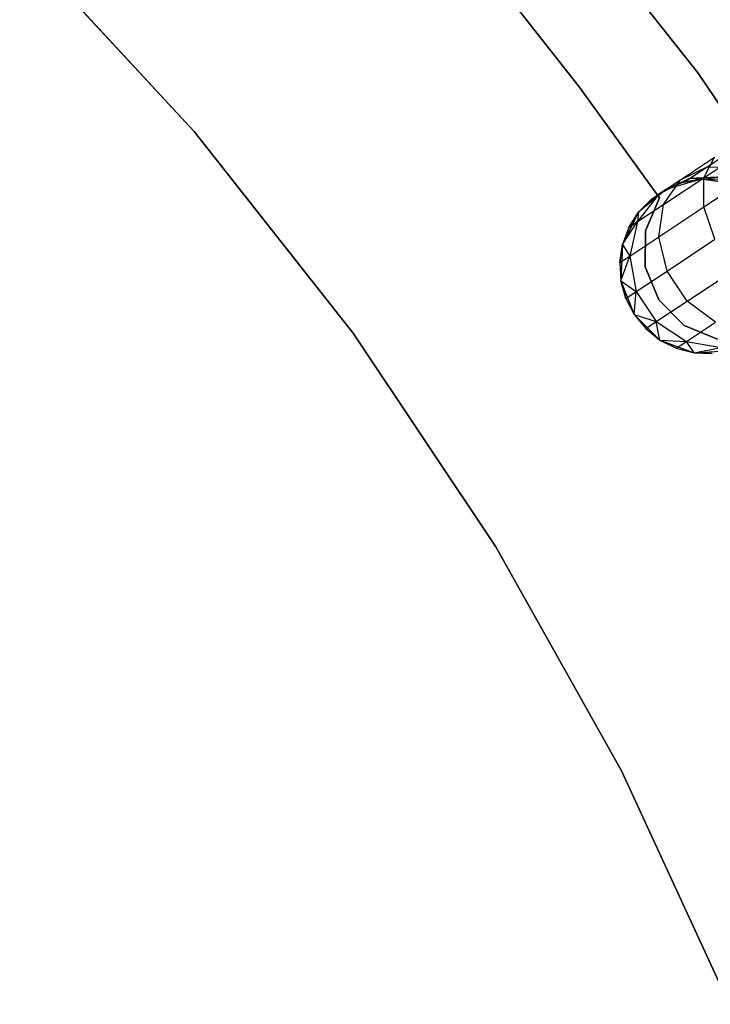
# Model space of a CAD drawing. Extents: x -102 to 102, y -101 to 102.
# Tile 378 of 481: x 26.53 to 34.45, y 14.34 to 25.63. Entities that reach past the tile are written whole.
import ezdxf

# ---------------------------------------------------------------- set-up
doc = ezdxf.new("R2010")
doc.units = 0
doc.header["$LTSCALE"] = 25.4
doc.layers.get('0').update_dxf_attribs({"linetype": 'CONTINUOUS'})

# ---------------------------------------------------------------- blocks, each defined once
blk = doc.blocks.new('NL2500011659_STL')
at = {"color": 0}
for p, q in [((32.292, 27.566, 1), (34.308, 25.014, 1)), ((34.308, 25.014, -6.5), (32.292, 27.566, -6.5)), ((34.308, 25.014, -6.5), (32.292, 27.566, -6.5)), ((32.292, 27.566, 1), (34.308, 25.014, 1)), ((28.531, 24.348, -2), (26.532, 26.51, -2)), ((26.532, 26.51), (28.531, 24.348)), ((26.532, 26.51), (28.531, 24.348)), ((28.531, 24.348, -2), (26.532, 26.51, -2)), ((31.974, 26.093), (32.943, 24.859)), ((32.943, 24.859, -2), (31.974, 26.093, -2)), ((32.943, 24.859, -2), (31.974, 26.093, -2)), ((31.974, 26.093), (32.943, 24.859)), ((34.308, 25.014, 1), (36.123, 22.316, 1)), ((36.123, 22.316, -6.5), (34.308, 25.014, -6.5)), ((34.308, 25.014, -6.5), (34.308, 25.014, 1)), ((34.308, 25.014, -6.5), (34.308, 25.014, 1)), ((36.123, 22.316, -6.5), (34.308, 25.014, -6.5)), ((34.308, 25.014, 1), (36.123, 22.316, 1)), ((32.943, 24.859), (32.943, 24.859, -2)), ((32.943, 24.859), (33.865, 23.588)), ((33.865, 23.588, -2), (32.943, 24.859, -2)), ((32.943, 24.859), (32.943, 24.859, -2)), ((33.865, 23.588, -2), (32.943, 24.859, -2)), ((32.943, 24.859), (33.865, 23.588)), ((30.354, 22.036, -2), (28.531, 24.348, -2)), ((28.531, 24.348), (30.354, 22.036)), ((28.531, 24.348), (30.354, 22.036)), ((28.531, 24.348), (28.531, 24.348, -2)), ((30.354, 22.036, -2), (28.531, 24.348, -2)), ((28.531, 24.348), (28.531, 24.348, -2)), ((34.371, 23.816, -7.523), (34.952, 24.201, -7.878)), ((34.371, 23.816, -7.523), (34.952, 24.201, -7.878)), ((34.409, 23.943, -6.494), (34.72, 24.15, -6.868)), ((34.409, 23.943, -6.494), (34.72, 24.15, -6.868)), ((34.106, 23.794, -6.737), (34.494, 24.052, -7.203)), ((34.106, 23.794, -6.737), (34.494, 24.052, -7.203)), ((34.371, 23.816, -7.523), (34.494, 24.052, -7.203)), ((34.371, 23.816, -7.523), (34.494, 24.052, -7.203)), ((34.106, 23.794, -6.737), (34.409, 23.943, -6.494)), ((34.106, 23.794, -6.737), (34.409, 23.943, -6.494)), ((34.208, 23.81, -6.023), (34.409, 23.943, -6.494)), ((34.208, 23.81, -6.023), (34.409, 23.943, -6.494)), ((34.409, 23.943, -6.494), (34.766, 23.931, -6.282)), ((34.409, 23.943, -6.494), (34.766, 23.931, -6.282)), ((34.208, 23.81, -6.023), (33.857, 23.629, -6.15)), ((34.208, 23.81, -6.023), (33.857, 23.629, -6.15)), ((33.91, 23.511, -6.969), (34.371, 23.816, -7.523)), ((33.91, 23.511, -6.969), (34.371, 23.816, -7.523)), ((33.945, 23.688, -5.5), (34.208, 23.81, -6.023)), ((33.945, 23.688, -5.5), (34.208, 23.81, -6.023)), ((34.139, 23.765, -5.5), (34.208, 23.81, -6.023)), ((34.139, 23.765, -5.5), (34.208, 23.81, -6.023)), ((34.609, 23.826, -5.911), (34.208, 23.81, -6.023)), ((34.609, 23.826, -5.911), (34.208, 23.81, -6.023)), ((34.346, 23.799, -5.5), (34.208, 23.81, -6.023)), ((34.346, 23.799, -5.5), (34.208, 23.81, -6.023)), ((34.346, 23.799, -5.5), (34.609, 23.826, -5.911)), ((34.346, 23.799, -5.5), (34.609, 23.826, -5.911)), ((34.373, 23.484, -7.773), (34.371, 23.816, -7.523)), ((34.373, 23.484, -7.773), (34.371, 23.816, -7.523)), ((34.373, 23.484, -7.773), (35.026, 23.916, -8.172)), ((34.373, 23.484, -7.773), (35.026, 23.916, -8.172)), ((33.857, 23.629, -6.15), (34.106, 23.794, -6.737)), ((33.857, 23.629, -6.15), (34.106, 23.794, -6.737)), ((33.91, 23.511, -6.969), (34.106, 23.794, -6.737)), ((33.91, 23.511, -6.969), (34.106, 23.794, -6.737)), ((34.346, 23.799, 0), (33.945, 23.688, 0)), ((34.346, 23.799, 0), (33.945, 23.688, 0)), ((34.139, 23.765, -5.5), (33.945, 23.688, 0)), ((34.139, 23.765, -5.5), (33.945, 23.688, -5.5)), ((34.139, 23.765, -5.5), (33.945, 23.688, 0)), ((34.139, 23.765, -5.5), (33.945, 23.688, -5.5)), ((34.346, 23.799, -5.5), (34.139, 23.765, -5.5)), ((34.139, 23.765, -5.5), (34.346, 23.799, 0)), ((34.139, 23.765, -5.5), (34.346, 23.799, 0)), ((34.346, 23.799, -5.5), (34.139, 23.765, -5.5)), ((34.757, 23.738, 0), (34.346, 23.799, 0)), ((34.554, 23.79, -5.5), (34.346, 23.799, 0)), ((34.757, 23.738, 0), (34.346, 23.799, 0)), ((34.554, 23.79, -5.5), (34.346, 23.799, -5.5)), ((34.346, 23.799, -5.5), (34.346, 23.799, 0)), ((34.554, 23.79, -5.5), (34.346, 23.799, 0)), ((34.346, 23.799, -5.5), (34.346, 23.799, 0)), ((34.554, 23.79, -5.5), (34.346, 23.799, -5.5)), ((33.857, 23.629, -6.15), (33.614, 23.314, -6.273)), ((33.857, 23.629, -6.15), (33.614, 23.314, -6.273)), ((33.945, 23.688, 0), (33.624, 23.423, 0)), ((33.945, 23.688, 0), (33.624, 23.423, 0)), ((33.624, 23.423, -5.5), (33.857, 23.629, -6.15)), ((33.624, 23.423, -5.5), (33.857, 23.629, -6.15)), ((33.865, 23.588), (33.704, 23.209)), ((33.704, 23.209, -2), (33.865, 23.588, -2)), ((33.704, 23.209, -2), (33.865, 23.588, -2)), ((33.865, 23.588), (33.704, 23.209)), ((33.771, 23.572, -5.5), (33.945, 23.688, 0)), ((33.771, 23.572, -5.5), (33.945, 23.688, 0)), ((33.771, 23.572, -5.5), (33.857, 23.629, -6.15)), ((33.771, 23.572, -5.5), (33.857, 23.629, -6.15)), ((33.945, 23.688, -5.5), (33.857, 23.629, -6.15)), ((33.945, 23.688, -5.5), (33.857, 23.629, -6.15)), ((33.865, 23.588), (33.865, 23.588, -2)), ((33.865, 23.588), (33.865, 23.588, -2)), ((33.945, 23.688, -5.5), (33.945, 23.688, 0)), ((33.945, 23.688, -5.5), (33.945, 23.688, 0)), ((33.614, 23.314, -6.273), (33.91, 23.511, -6.969)), ((33.614, 23.314, -6.273), (33.91, 23.511, -6.969)), ((33.771, 23.572, -5.5), (33.624, 23.423, 0)), ((33.771, 23.572, -5.5), (33.624, 23.423, -5.5)), ((33.771, 23.572, -5.5), (33.624, 23.423, 0)), ((33.771, 23.572, -5.5), (33.624, 23.423, -5.5)), ((33.855, 23.141, -7.151), (33.91, 23.511, -6.969)), ((33.855, 23.141, -7.151), (33.91, 23.511, -6.969)), ((33.855, 23.141, -7.151), (34.373, 23.484, -7.773)), ((33.855, 23.141, -7.151), (34.373, 23.484, -7.773)), ((34.5, 23.112, -7.909), (34.373, 23.484, -7.773)), ((34.5, 23.112, -7.909), (34.373, 23.484, -7.773)), ((33.624, 23.423, 0), (33.439, 23.051, 0)), ((33.624, 23.423, 0), (33.439, 23.051, 0)), ((33.624, 23.423, -5.5), (33.512, 23.247, -5.5)), ((33.512, 23.247, -5.5), (33.624, 23.423, 0)), ((33.512, 23.247, -5.5), (33.624, 23.423, 0)), ((33.624, 23.423, -5.5), (33.512, 23.247, -5.5)), ((33.624, 23.423, -5.5), (33.614, 23.314, -6.273)), ((33.624, 23.423, -5.5), (33.614, 23.314, -6.273)), ((33.624, 23.423, -5.5), (33.624, 23.423, 0)), ((33.624, 23.423, -5.5), (33.624, 23.423, 0)), ((33.439, 23.051, -5.5), (33.614, 23.314, -6.273)), ((33.439, 23.051, -5.5), (33.614, 23.314, -6.273)), ((33.512, 23.247, -5.5), (33.439, 23.051, 0)), ((33.512, 23.247, -5.5), (33.439, 23.051, -5.5)), ((33.512, 23.247, -5.5), (33.439, 23.051, 0)), ((33.512, 23.247, -5.5), (33.439, 23.051, -5.5)), ((33.512, 23.247, -5.5), (33.614, 23.314, -6.273)), ((33.512, 23.247, -5.5), (33.614, 23.314, -6.273)), ((33.614, 23.314, -6.273), (33.523, 22.92, -6.368)), ((33.614, 23.314, -6.273), (33.523, 22.92, -6.368)), ((33.523, 22.92, -6.368), (33.855, 23.141, -7.151)), ((33.523, 22.92, -6.368), (33.855, 23.141, -7.151)), ((33.704, 23.209), (33.701, 22.797)), ((33.701, 22.797, -2), (33.704, 23.209, -2)), ((33.701, 22.797, -2), (33.704, 23.209, -2)), ((33.704, 23.209), (33.701, 22.797)), ((33.704, 23.209), (33.704, 23.209, -2)), ((33.704, 23.209), (33.704, 23.209, -2)), ((33.951, 22.748, -7.251), (33.855, 23.141, -7.151)), ((33.951, 22.748, -7.251), (33.855, 23.141, -7.151)), ((33.439, 23.051, -5.5), (33.408, 22.844, -5.5)), ((33.408, 22.844, -5.5), (33.439, 23.051, 0)), ((33.408, 22.844, -5.5), (33.439, 23.051, 0)), ((33.439, 23.051, -5.5), (33.408, 22.844, -5.5)), ((33.439, 23.051, 0), (33.421, 22.636, 0)), ((33.439, 23.051, 0), (33.421, 22.636, 0)), ((33.439, 23.051, -5.5), (33.439, 23.051, 0)), ((33.439, 23.051, -5.5), (33.439, 23.051, 0)), ((33.439, 23.051, -5.5), (33.523, 22.92, -6.368)), ((33.439, 23.051, -5.5), (33.523, 22.92, -6.368)), ((33.951, 22.748, -7.251), (34.5, 23.112, -7.909)), ((33.951, 22.748, -7.251), (34.5, 23.112, -7.909)), ((33.408, 22.844, -5.5), (33.523, 22.92, -6.368)), ((33.408, 22.844, -5.5), (33.523, 22.92, -6.368)), ((33.421, 22.636, -5.5), (33.523, 22.92, -6.368)), ((33.421, 22.636, -5.5), (33.523, 22.92, -6.368)), ((33.523, 22.92, -6.368), (33.598, 22.515, -6.42)), ((33.523, 22.92, -6.368), (33.598, 22.515, -6.42)), ((33.408, 22.844, -5.5), (33.421, 22.636, 0)), ((33.408, 22.844, -5.5), (33.421, 22.636, -5.5)), ((33.408, 22.844, -5.5), (33.421, 22.636, 0)), ((33.408, 22.844, -5.5), (33.421, 22.636, -5.5)), ((33.701, 22.797), (33.701, 22.797, -2)), ((33.701, 22.797), (33.701, 22.797, -2)), ((33.701, 22.797), (33.857, 22.416)), ((33.857, 22.416, -2), (33.701, 22.797, -2)), ((33.857, 22.416, -2), (33.701, 22.797, -2)), ((33.701, 22.797), (33.857, 22.416)), ((33.598, 22.515, -6.42), (33.951, 22.748, -7.251)), ((33.598, 22.515, -6.42), (33.951, 22.748, -7.251)), ((34.181, 22.402, -7.251), (33.951, 22.748, -7.251)), ((34.181, 22.402, -7.251), (33.951, 22.748, -7.251)), ((34.181, 22.402, -7.251), (34.73, 22.766, -7.909)), ((34.181, 22.402, -7.251), (34.73, 22.766, -7.909)), ((33.421, 22.636, 0), (33.574, 22.249, 0)), ((33.421, 22.636, -5.5), (33.421, 22.636, 0)), ((33.421, 22.636, -5.5), (33.421, 22.636, 0)), ((33.421, 22.636, -5.5), (33.477, 22.434, -5.5)), ((33.477, 22.434, -5.5), (33.421, 22.636, 0)), ((33.477, 22.434, -5.5), (33.421, 22.636, 0)), ((33.421, 22.636, 0), (33.574, 22.249, 0)), ((33.421, 22.636, -5.5), (33.477, 22.434, -5.5)), ((33.421, 22.636, -5.5), (33.598, 22.515, -6.42)), ((33.421, 22.636, -5.5), (33.598, 22.515, -6.42)), ((33.477, 22.434, -5.5), (33.598, 22.515, -6.42)), ((33.477, 22.434, -5.5), (33.598, 22.515, -6.42)), ((33.574, 22.249, -5.5), (33.598, 22.515, -6.42)), ((33.574, 22.249, -5.5), (33.598, 22.515, -6.42)), ((33.598, 22.515, -6.42), (33.828, 22.168, -6.42)), ((33.598, 22.515, -6.42), (33.828, 22.168, -6.42)), ((33.477, 22.434, -5.5), (33.574, 22.249, 0)), ((33.477, 22.434, -5.5), (33.574, 22.249, 0)), ((33.477, 22.434, -5.5), (33.574, 22.249, -5.5)), ((33.477, 22.434, -5.5), (33.574, 22.249, -5.5)), ((33.828, 22.168, -6.42), (34.181, 22.402, -7.251)), ((33.828, 22.168, -6.42), (34.181, 22.402, -7.251)), ((33.857, 22.416), (33.857, 22.416, -2)), ((33.857, 22.416), (33.857, 22.416, -2)), ((33.857, 22.416), (34.147, 22.124)), ((34.147, 22.124, -2), (33.857, 22.416, -2)), ((34.147, 22.124, -2), (33.857, 22.416, -2)), ((33.857, 22.416), (34.147, 22.124)), ((34.505, 22.161, -7.151), (34.181, 22.402, -7.251)), ((34.505, 22.161, -7.151), (34.181, 22.402, -7.251)), ((33.574, 22.249, 0), (33.87, 21.957, 0)), ((33.574, 22.249, 0), (33.87, 21.957, 0)), ((33.574, 22.249, 0), (33.707, 22.088, -5.5)), ((33.574, 22.249, -5.5), (33.574, 22.249, 0)), ((33.574, 22.249, -5.5), (33.574, 22.249, 0)), ((33.574, 22.249, -5.5), (33.707, 22.088, -5.5)), ((33.574, 22.249, 0), (33.707, 22.088, -5.5)), ((33.574, 22.249, -5.5), (33.707, 22.088, -5.5)), ((33.574, 22.249, -5.5), (33.828, 22.168, -6.42)), ((33.574, 22.249, -5.5), (33.828, 22.168, -6.42)), ((33.707, 22.088, -5.5), (33.828, 22.168, -6.42)), ((33.707, 22.088, -5.5), (33.828, 22.168, -6.42)), ((33.87, 21.957, -5.5), (33.828, 22.168, -6.42)), ((33.828, 22.168, -6.42), (34.172, 21.94, -6.368)), ((33.87, 21.957, -5.5), (33.828, 22.168, -6.42)), ((33.828, 22.168, -6.42), (34.172, 21.94, -6.368)), ((34.147, 22.124), (34.147, 22.124, -2)), ((34.147, 22.124), (34.147, 22.124, -2)), ((34.147, 22.124), (34.528, 21.966)), ((34.528, 21.966, -2), (34.147, 22.124, -2)), ((34.528, 21.966, -2), (34.147, 22.124, -2)), ((34.147, 22.124), (34.528, 21.966)), ((34.172, 21.94, -6.368), (34.505, 22.161, -7.151)), ((34.172, 21.94, -6.368), (34.505, 22.161, -7.151)), ((31.989, 19.588, -2), (30.354, 22.036, -2)), ((30.354, 22.036), (31.989, 19.588)), ((30.354, 22.036), (31.989, 19.588)), ((30.354, 22.036), (30.354, 22.036, -2)), ((31.989, 19.588, -2), (30.354, 22.036, -2)), ((30.354, 22.036), (30.354, 22.036, -2)), ((33.707, 22.088, -5.5), (33.87, 21.957, 0)), ((33.707, 22.088, -5.5), (33.87, 21.957, -5.5)), ((33.707, 22.088, -5.5), (33.87, 21.957, 0)), ((33.707, 22.088, -5.5), (33.87, 21.957, -5.5)), ((33.87, 21.957, 0), (34.26, 21.812, 0)), ((33.87, 21.957, -5.5), (33.87, 21.957, 0)), ((33.87, 21.957, -5.5), (33.87, 21.957, 0)), ((33.87, 21.957, -5.5), (34.057, 21.864, -5.5)), ((34.057, 21.864, -5.5), (33.87, 21.957, 0)), ((34.057, 21.864, -5.5), (33.87, 21.957, 0)), ((33.87, 21.957, 0), (34.26, 21.812, 0)), ((33.87, 21.957, -5.5), (34.057, 21.864, -5.5)), ((33.87, 21.957, -5.5), (34.172, 21.94, -6.368)), ((33.87, 21.957, -5.5), (34.172, 21.94, -6.368)), ((34.057, 21.864, -5.5), (34.172, 21.94, -6.368)), ((34.057, 21.864, -5.5), (34.172, 21.94, -6.368)), ((34.26, 21.812, -5.5), (34.172, 21.94, -6.368)), ((34.172, 21.94, -6.368), (34.571, 21.871, -6.273)), ((34.26, 21.812, -5.5), (34.172, 21.94, -6.368)), ((34.172, 21.94, -6.368), (34.571, 21.871, -6.273)), ((34.057, 21.864, -5.5), (34.26, 21.812, 0)), ((34.057, 21.864, -5.5), (34.26, 21.812, -5.5)), ((34.057, 21.864, -5.5), (34.26, 21.812, 0)), ((34.057, 21.864, -5.5), (34.26, 21.812, -5.5)), ((34.26, 21.812, -5.5), (34.571, 21.871, -6.273)), ((34.26, 21.812, -5.5), (34.571, 21.871, -6.273)), ((34.26, 21.812, 0), (34.675, 21.838, 0)), ((34.26, 21.812, 0), (34.675, 21.838, 0)), ((34.26, 21.812, -5.5), (34.26, 21.812, 0)), ((34.26, 21.812, -5.5), (34.26, 21.812, 0)), ((34.26, 21.812, -5.5), (34.469, 21.803, -5.5)), ((34.469, 21.803, -5.5), (34.26, 21.812, 0)), ((34.469, 21.803, -5.5), (34.26, 21.812, 0)), ((34.26, 21.812, -5.5), (34.469, 21.803, -5.5)), ((33.428, 17.019, -2), (31.989, 19.588, -2)), ((31.989, 19.588), (33.428, 17.019)), ((31.989, 19.588), (33.428, 17.019)), ((31.989, 19.588), (31.989, 19.588, -2)), ((33.428, 17.019, -2), (31.989, 19.588, -2)), ((31.989, 19.588), (31.989, 19.588, -2)), ((34.661, 14.345, -2), (33.428, 17.019, -2)), ((33.428, 17.019), (34.661, 14.345)), ((33.428, 17.019), (34.661, 14.345)), ((33.428, 17.019), (33.428, 17.019, -2)), ((34.661, 14.345, -2), (33.428, 17.019, -2)), ((33.428, 17.019), (33.428, 17.019, -2))]:
    blk.add_line(p, q, dxfattribs=at)

msp = doc.modelspace()

# ---------------------------------------------------------------- block references
at = {"color": 0}
msp.add_blockref('NL2500011659_STL', (0, 0), dxfattribs=at)

doc.saveas('drawing.dxf')
